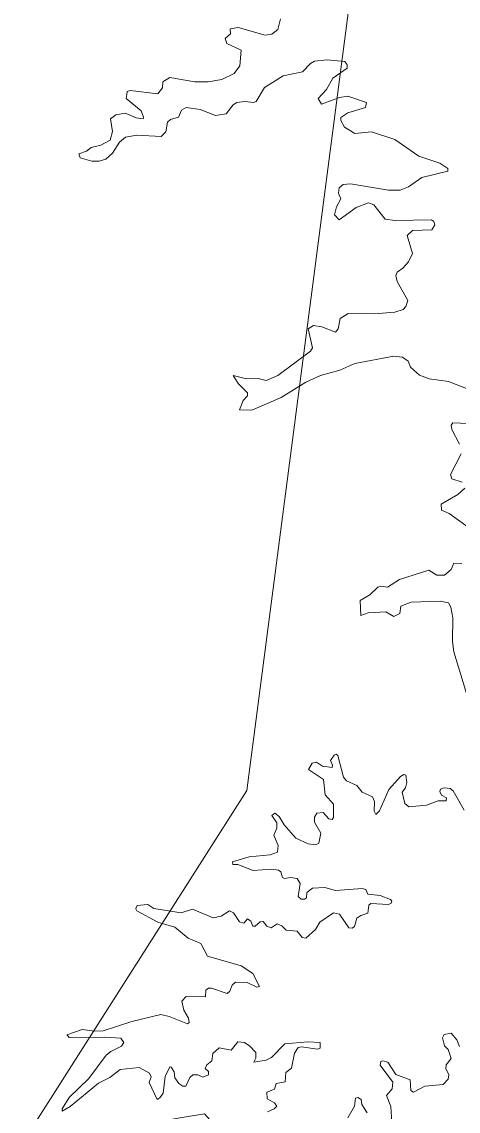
# Model space of a CAD drawing. Extents: x 553962 to 842807, y 8883888 to 9032388.
# Drawn here: x 799870 to 800363, y 9016872 to 9018103 of the extents above; entities that cross this region are included whole.
import ezdxf

# ---------------------------------------------------------------- set-up
doc = ezdxf.new("R2010")
doc.units = 0
doc.header["$LTSCALE"] = 200
doc.layers.add('25', color=7, linetype='Continuous', lineweight=13)
doc.layers.add('8', color=7, linetype='Continuous', lineweight=13)

msp = doc.modelspace()

# ---------------------------------------------------------------- linework, layer by layer
at = {"layer": '25'}
msp.add_line((799935.8, 9017948.8), (799935.4, 9017950), dxfattribs=at)
msp.add_line((799935.8, 9017948.8), (799935.4, 9017950), dxfattribs=at)
for points in [[(799988.4, 9018020.4), (799988.9, 9018023.9), (799992.2, 9018025.1), (800023.6, 9018021.2), (800028.6, 9018027.8), (800029.1, 9018034.6), (800037.2, 9018039.5), (800065.2, 9018034.8), (800080.5, 9018034.6), (800095.8, 9018037.2), (800109.6, 9018044.2), (800116, 9018052.9), (800117.7, 9018070.7), (800101.3, 9018078), (800099.6, 9018083.6), (800105.7, 9018088.8), (800105.3, 9018094.7), (800114.1, 9018096), (800144.7, 9018087.5), (800152.3, 9018088.6), (800158.9, 9018093.9), (800162, 9018106)], [(799988.4, 9018020.4), (799988.9, 9018023.9), (799992.2, 9018025.1), (800023.6, 9018021.2), (800028.6, 9018027.8), (800029.1, 9018034.6), (800037.2, 9018039.5), (800065.2, 9018034.8), (800080.5, 9018034.6), (800095.8, 9018037.2), (800109.6, 9018044.2), (800116, 9018052.9), (800117.7, 9018070.7), (800101.3, 9018078), (800099.6, 9018083.6), (800105.7, 9018088.8), (800105.3, 9018094.7), (800114.1, 9018096), (800144.7, 9018087.5), (800152.3, 9018088.6), (800158.9, 9018093.9), (800162, 9018106)], [(800109.6, 9017701), (800108.5, 9017702.8), (800123.8, 9017699), (800137, 9017699.4), (800145.9, 9017697.3), (800158.9, 9017702.8), (800196, 9017730.6), (800198.2, 9017734.2), (800193.1, 9017755.7), (800199.4, 9017759.3), (800199.4, 9017759.3), (800208.8, 9017758), (800224.3, 9017751.9), (800227.1, 9017755.5), (800229.4, 9017767.4), (800238.5, 9017773.1), (800267.8, 9017772.5), (800291.2, 9017774.4), (800300.6, 9017777.4), (800303.5, 9017781), (800305.7, 9017787.8), (800293.8, 9017809), (800292.1, 9017816), (800293.6, 9017819.8), (800300.1, 9017824.3), (800306.5, 9017831.5), (800311.2, 9017840.8), (800305.2, 9017861.1), (800311, 9017866.6), (800332.8, 9017867.4), (800336.2, 9017873.2), (800335.2, 9017876.8), (800332.6, 9017878.7), (800291.2, 9017878.1), (800280.2, 9017879.7), (800267.6, 9017895.7), (800261.5, 9017898.2), (800247.5, 9017892.9), (800228.3, 9017878.9), (800223.2, 9017884.4), (800225.1, 9017893.5), (800230.2, 9017902.7), (800227.7, 9017909), (800228.3, 9017915), (800232.8, 9017918.6), (800241.1, 9017919.5), (800284, 9017912.2), (800297.2, 9017912.5), (800306.5, 9017916.1), (800321.8, 9017926.5), (800351.1, 9017933.7), (800351.1, 9017936.9), (800341.8, 9017942.8), (800318.4, 9017950.7), (800291.2, 9017969.6), (800264.7, 9017978.3), (800245.8, 9017976.4), (800234.3, 9017983.4), (800230.2, 9017990.9), (800230.3, 9017994.4), (800238.1, 9017999.8), (800258.1, 9018005.9), (800259.3, 9018011.4), (800238.1, 9018018.7), (800228.8, 9018017.2), (800208.2, 9018009.6), (800204.6, 9018015.9), (800214.1, 9018026.1), (800221.3, 9018038.8), (800237.5, 9018050.1), (800237.5, 9018054.1), (800234.5, 9018057.7), (800214.3, 9018059.7), (800200.3, 9018058.2), (800195.8, 9018055.6), (800186.9, 9018045.9), (800165, 9018041.6), (800144, 9018028.2), (800134.6, 9018012.7), (800131.4, 9018011.4), (800121.8, 9018012.5), (800112.8, 9018011.4), (800108.5, 9018008.7), (800100.6, 9017998.7), (800088.5, 9017996.6), (800071.2, 9018003.6), (800055.4, 9018005.7), (800050.1, 9018002.9), (800046.9, 9017994.7), (800038, 9017992.1), (800034.4, 9017989.2), (800032.5, 9017978.3), (800027.2, 9017972.8), (799999.8, 9017974.5), (799987, 9017972.1), (799980.2, 9017966.6), (799972.2, 9017954.1), (799964.9, 9017947.3), (799957.3, 9017945.2), (799948.8, 9017945), (799935.8, 9017948.8)], [(800109.6, 9017701), (800108.5, 9017702.8), (800123.8, 9017699), (800137, 9017699.4), (800145.9, 9017697.3), (800158.9, 9017702.8), (800196, 9017730.6), (800198.2, 9017734.2), (800193.1, 9017755.7), (800199.4, 9017759.3), (800199.4, 9017759.3), (800208.8, 9017758), (800224.3, 9017751.9), (800227.1, 9017755.5), (800229.4, 9017767.4), (800238.5, 9017773.1), (800267.8, 9017772.5), (800291.2, 9017774.4), (800300.6, 9017777.4), (800303.5, 9017781), (800305.7, 9017787.8), (800293.8, 9017809), (800292.1, 9017816), (800293.6, 9017819.8), (800300.1, 9017824.3), (800306.5, 9017831.5), (800311.2, 9017840.8), (800305.2, 9017861.1), (800311, 9017866.6), (800332.8, 9017867.4), (800336.2, 9017873.2), (800335.2, 9017876.8), (800332.6, 9017878.7), (800291.2, 9017878.1), (800280.2, 9017879.7), (800267.6, 9017895.7), (800261.5, 9017898.2), (800247.5, 9017892.9), (800228.3, 9017878.9), (800223.2, 9017884.4), (800225.1, 9017893.5), (800230.2, 9017902.7), (800227.7, 9017909), (800228.3, 9017915), (800232.8, 9017918.6), (800241.1, 9017919.5), (800284, 9017912.2), (800297.2, 9017912.5), (800306.5, 9017916.1), (800321.8, 9017926.5), (800351.1, 9017933.7), (800351.1, 9017936.9), (800341.8, 9017942.8), (800318.4, 9017950.7), (800291.2, 9017969.6), (800264.7, 9017978.3), (800245.8, 9017976.4), (800234.3, 9017983.4), (800230.2, 9017990.9), (800230.3, 9017994.4), (800238.1, 9017999.8), (800258.1, 9018005.9), (800259.3, 9018011.4), (800238.1, 9018018.7), (800228.8, 9018017.2), (800208.2, 9018009.6), (800204.6, 9018015.9), (800214.1, 9018026.1), (800221.3, 9018038.8), (800237.5, 9018050.1), (800237.5, 9018054.1), (800234.5, 9018057.7), (800214.3, 9018059.7), (800200.3, 9018058.2), (800195.8, 9018055.6), (800186.9, 9018045.9), (800165, 9018041.6), (800144, 9018028.2), (800134.6, 9018012.7), (800131.4, 9018011.4), (800121.8, 9018012.5), (800112.8, 9018011.4), (800108.5, 9018008.7), (800100.6, 9017998.7), (800088.5, 9017996.6), (800071.2, 9018003.6), (800055.4, 9018005.7), (800050.1, 9018002.9), (800046.9, 9017994.7), (800038, 9017992.1), (800034.4, 9017989.2), (800032.5, 9017978.3), (800027.2, 9017972.8), (799999.8, 9017974.5), (799987, 9017972.1), (799980.2, 9017966.6), (799972.2, 9017954.1), (799964.9, 9017947.3), (799957.3, 9017945.2), (799948.8, 9017945), (799935.8, 9017948.8)], [(799935.4, 9017950), (799934.2, 9017953.4), (799942.8, 9017956.5), (799948.2, 9017960.5), (799959.1, 9017963.1), (799969.8, 9017969), (799972.2, 9017978.6), (799970, 9017992.8), (799976, 9017997.6), (799986.6, 9017999.3), (799999.2, 9017994), (799999.2, 9017994), (800006.8, 9017992.8), (800007.4, 9017994.7), (800004.8, 9018001.9), (799987.9, 9018015.9), (799988.4, 9018020.4)], [(799935.4, 9017950), (799934.2, 9017953.4), (799942.8, 9017956.5), (799948.2, 9017960.5), (799959.1, 9017963.1), (799969.8, 9017969), (799972.2, 9017978.6), (799970, 9017992.8), (799976, 9017997.6), (799986.6, 9017999.3), (799999.2, 9017994), (799999.2, 9017994), (800006.8, 9017992.8), (800007.4, 9017994.7), (800004.8, 9018001.9), (799987.9, 9018015.9), (799988.4, 9018020.4)], [(800290, 9017724.9), (800245.8, 9017716.6), (800229.2, 9017709), (800207.1, 9017703), (800190.5, 9017695.4), (800162.9, 9017678.2), (800129.8, 9017663.7), (800115.8, 9017664.2), (800119.8, 9017674.8), (800124.9, 9017679.8), (800124.9, 9017683.2), (800114.5, 9017693.6), (800109.6, 9017701)], [(800290, 9017724.9), (800245.8, 9017716.6), (800229.2, 9017709), (800207.1, 9017703), (800190.5, 9017695.4), (800162.9, 9017678.2), (800129.8, 9017663.7), (800115.8, 9017664.2), (800119.8, 9017674.8), (800124.9, 9017679.8), (800124.9, 9017683.2), (800114.5, 9017693.6), (800109.6, 9017701)], [(800375.8, 9017686.6), (800351.9, 9017696.2), (800329.9, 9017699), (800318.9, 9017703.2), (800308.9, 9017712.3), (800306.1, 9017719), (800299.7, 9017723.6), (800290, 9017724.9)], [(800375.8, 9017686.6), (800351.9, 9017696.2), (800329.9, 9017699), (800318.9, 9017703.2), (800308.9, 9017712.3), (800306.1, 9017719), (800299.7, 9017723.6), (800290, 9017724.9)], [(800364.3, 9017625.5), (800355.4, 9017642), (800354.8, 9017646.7), (800356.7, 9017649.5), (800374.1, 9017648.6)], [(800364.3, 9017625.5), (800355.4, 9017642), (800354.8, 9017646.7), (800356.7, 9017649.5), (800374.1, 9017648.6)], [(800367.1, 9017582.3), (800355.4, 9017586.2), (800354.1, 9017591), (800366, 9017614.5)], [(800367.1, 9017582.3), (800355.4, 9017586.2), (800354.1, 9017591), (800366, 9017614.5)], [(800374.1, 9017531.4), (800352.6, 9017547.1), (800343.9, 9017550.9), (800343.5, 9017557.5), (800362.4, 9017568.3), (800370.2, 9017575.7)], [(800374.1, 9017531.4), (800352.6, 9017547.1), (800343.9, 9017550.9), (800343.5, 9017557.5), (800362.4, 9017568.3), (800370.2, 9017575.7)], [(800386.6, 9017295.4), (800357.7, 9017390.6), (800356.2, 9017402.4), (800356.6, 9017429.2), (800354.3, 9017441), (800351.8, 9017445.9), (800342.2, 9017448.1), (800309.5, 9017447), (800298, 9017442.4), (800296.9, 9017433.9), (800290, 9017430.5), (800281, 9017435.8), (800261.1, 9017434.9), (800252.9, 9017431.6), (800251.9, 9017448.7), (800262.8, 9017455.1), (800271.9, 9017463.6), (800275.3, 9017464.9), (800282.7, 9017463.6), (800296.3, 9017472.3), (800329.7, 9017483.1), (800338.4, 9017477.4), (800347.1, 9017477.4), (800354.9, 9017483.6), (800357.9, 9017490.8), (800366.8, 9017490.4)], [(800386.6, 9017295.4), (800357.7, 9017390.6), (800356.2, 9017402.4), (800356.6, 9017429.2), (800354.3, 9017441), (800351.8, 9017445.9), (800342.2, 9017448.1), (800309.5, 9017447), (800298, 9017442.4), (800296.9, 9017433.9), (800290, 9017430.5), (800281, 9017435.8), (800261.1, 9017434.9), (800252.9, 9017431.6), (800251.9, 9017448.7), (800262.8, 9017455.1), (800271.9, 9017463.6), (800275.3, 9017464.9), (800282.7, 9017463.6), (800296.3, 9017472.3), (800329.7, 9017483.1), (800338.4, 9017477.4), (800347.1, 9017477.4), (800354.9, 9017483.6), (800357.9, 9017490.8), (800366.8, 9017490.4)], [(800218.6, 9017268), (800222.6, 9017274.1), (800224.9, 9017275), (800226.8, 9017273.7), (800233, 9017249.1), (800236.4, 9017245), (800248.3, 9017239.5), (800254.3, 9017232.3), (800265.8, 9017226.8), (800268.2, 9017221.7), (800267.8, 9017210.8), (800269.6, 9017206.8), (800273.8, 9017211.2), (800284.4, 9017235.1), (800297.6, 9017249.9), (800301.2, 9017252), (800303.5, 9017251.2), (800304.6, 9017243.1), (800303.1, 9017237.2), (800299.5, 9017232.1), (800299.5, 9017232.1), (800302.5, 9017219.3), (800307.1, 9017215.7), (800326.8, 9017217.6), (800340.1, 9017222.5), (800349, 9017222.5), (800349.4, 9017225.9), (800343.7, 9017228.9), (800341.8, 9017232.9), (800342.8, 9017235.4), (800346.7, 9017237.2), (800353.8, 9017236.3), (800357.1, 9017233.8), (800369.6, 9017211.9)], [(800218.6, 9017268), (800222.6, 9017274.1), (800224.9, 9017275), (800226.8, 9017273.7), (800233, 9017249.1), (800236.4, 9017245), (800248.3, 9017239.5), (800254.3, 9017232.3), (800265.8, 9017226.8), (800268.2, 9017221.7), (800267.8, 9017210.8), (800269.6, 9017206.8), (800273.8, 9017211.2), (800284.4, 9017235.1), (800297.6, 9017249.9), (800301.2, 9017252), (800303.5, 9017251.2), (800304.6, 9017243.1), (800303.1, 9017237.2), (800299.5, 9017232.1), (800299.5, 9017232.1), (800302.5, 9017219.3), (800307.1, 9017215.7), (800326.8, 9017217.6), (800340.1, 9017222.5), (800349, 9017222.5), (800349.4, 9017225.9), (800343.7, 9017228.9), (800341.8, 9017232.9), (800342.8, 9017235.4), (800346.7, 9017237.2), (800353.8, 9017236.3), (800357.1, 9017233.8), (800369.6, 9017211.9)], [(799998.6, 9017100.5), (799998.5, 9017100.8), (800000, 9017104.2), (800012.2, 9017105.1), (800019, 9017100.8), (800049.9, 9017095.7), (800062.7, 9017099.9), (800086, 9017090.2), (800095.1, 9017092.1), (800104.3, 9017098.2), (800109, 9017095.7), (800115.7, 9017085.5), (800120.6, 9017084.2), (800124.7, 9017088.9), (800128.7, 9017086.5), (800130.7, 9017080.8), (800133.4, 9017080.6), (800139.1, 9017085.7), (800142.6, 9017086.1), (800142.6, 9017086.1), (800146.5, 9017080.6), (800151.4, 9017078.9), (800158.2, 9017083.3), (800163.5, 9017081), (800168.6, 9017076.2), (800180.7, 9017075.1), (800186.5, 9017067.9), (800190.6, 9017067), (800201.4, 9017076.8), (800206.5, 9017085.1), (800221.9, 9017095.9), (800228.8, 9017094.2), (800239.2, 9017078.7), (800243, 9017078.3), (800245.5, 9017080.2), (800248.3, 9017089.7), (800252.8, 9017092.9), (800260.8, 9017095.5), (800261.9, 9017104.6), (800264.2, 9017106.5), (800284, 9017105.2), (800287, 9017106.7), (800287.6, 9017108.8), (800286.1, 9017110.8), (800274.6, 9017115.2), (800260.6, 9017116.7), (800258.3, 9017122.2), (800254.3, 9017123.3), (800224, 9017121.2), (800212.2, 9017124.4), (800198.2, 9017123.7), (800191.8, 9017118.8), (800191.3, 9017112.9), (800189.2, 9017111.2), (800185.4, 9017111.4), (800182, 9017114.2), (800184.2, 9017129), (800180.9, 9017134.6), (800173.5, 9017135.8), (800166.7, 9017134.4), (800164.4, 9017135.8), (800162.5, 9017142), (800159.9, 9017143.9), (800151.4, 9017145.2), (800131.1, 9017143.7), (800113.8, 9017150.5), (800108.1, 9017150.5), (800107.7, 9017153.5), (800126.8, 9017159.2), (800150.2, 9017161.3), (800158.6, 9017164.5), (800159.5, 9017171.9), (800154.6, 9017183.6), (800157.9, 9017191.3), (800157.8, 9017197.6), (800152.1, 9017205.7), (800155.7, 9017208.3), (800160.4, 9017204.8), (800166.1, 9017195.1), (800179.5, 9017180), (800193.3, 9017173.9), (800201.6, 9017172.6), (800205.4, 9017174.5), (800207.5, 9017185.8), (800200.5, 9017198.3), (800200.3, 9017203.8), (800202.9, 9017208.5), (800210.1, 9017209.3), (800216.5, 9017202.1), (800220.3, 9017201.3), (800221.8, 9017203.6), (800221.7, 9017218.7), (800212.4, 9017229.3), (800210.7, 9017246.3), (800193.7, 9017257.8), (800197.8, 9017265), (800202.8, 9017266.1), (800209.5, 9017261.4), (800220.2, 9017259.9), (800220.9, 9017262.6), (800218.6, 9017268)], [(799998.6, 9017100.5), (799998.5, 9017100.8), (800000, 9017104.2), (800012.2, 9017105.1), (800019, 9017100.8), (800049.9, 9017095.7), (800062.7, 9017099.9), (800086, 9017090.2), (800095.1, 9017092.1), (800104.3, 9017098.2), (800109, 9017095.7), (800115.7, 9017085.5), (800120.6, 9017084.2), (800124.7, 9017088.9), (800128.7, 9017086.5), (800130.7, 9017080.8), (800133.4, 9017080.6), (800139.1, 9017085.7), (800142.6, 9017086.1), (800142.6, 9017086.1), (800146.5, 9017080.6), (800151.4, 9017078.9), (800158.2, 9017083.3), (800163.5, 9017081), (800168.6, 9017076.2), (800180.7, 9017075.1), (800186.5, 9017067.9), (800190.6, 9017067), (800201.4, 9017076.8), (800206.5, 9017085.1), (800221.9, 9017095.9), (800228.8, 9017094.2), (800239.2, 9017078.7), (800243, 9017078.3), (800245.5, 9017080.2), (800248.3, 9017089.7), (800252.8, 9017092.9), (800260.8, 9017095.5), (800261.9, 9017104.6), (800264.2, 9017106.5), (800284, 9017105.2), (800287, 9017106.7), (800287.6, 9017108.8), (800286.1, 9017110.8), (800274.6, 9017115.2), (800260.6, 9017116.7), (800258.3, 9017122.2), (800254.3, 9017123.3), (800224, 9017121.2), (800212.2, 9017124.4), (800198.2, 9017123.7), (800191.8, 9017118.8), (800191.3, 9017112.9), (800189.2, 9017111.2), (800185.4, 9017111.4), (800182, 9017114.2), (800184.2, 9017129), (800180.9, 9017134.6), (800173.5, 9017135.8), (800166.7, 9017134.4), (800164.4, 9017135.8), (800162.5, 9017142), (800159.9, 9017143.9), (800151.4, 9017145.2), (800131.1, 9017143.7), (800113.8, 9017150.5), (800108.1, 9017150.5), (800107.7, 9017153.5), (800126.8, 9017159.2), (800150.2, 9017161.3), (800158.6, 9017164.5), (800159.5, 9017171.9), (800154.6, 9017183.6), (800157.9, 9017191.3), (800157.8, 9017197.6), (800152.1, 9017205.7), (800155.7, 9017208.3), (800160.4, 9017204.8), (800166.1, 9017195.1), (800179.5, 9017180), (800193.3, 9017173.9), (800201.6, 9017172.6), (800205.4, 9017174.5), (800207.5, 9017185.8), (800200.5, 9017198.3), (800200.3, 9017203.8), (800202.9, 9017208.5), (800210.1, 9017209.3), (800216.5, 9017202.1), (800220.3, 9017201.3), (800221.8, 9017203.6), (800221.7, 9017218.7), (800212.4, 9017229.3), (800210.7, 9017246.3), (800193.7, 9017257.8), (800197.8, 9017265), (800202.8, 9017266.1), (800209.5, 9017261.4), (800220.2, 9017259.9), (800220.9, 9017262.6), (800218.6, 9017268)], [(799921.7, 9016956.8), (799920.7, 9016958), (799938.1, 9016963.8), (799952.2, 9016961.9), (799961.6, 9016962.3), (799994.3, 9016972.9), (800027, 9016980.8), (800036.4, 9016978.8), (800056.9, 9016970.2), (800058.8, 9016972), (800058, 9016976.7), (800052.7, 9016985.7), (800050.6, 9016996.1), (800055.4, 9017001.4), (800077.3, 9017000.7), (800077.7, 9017008.4), (800080.6, 9017010.5), (800084.2, 9017010.7), (800101.7, 9017004.8), (800104.9, 9017007.3), (800107.5, 9017014.2), (800111.1, 9017017.5), (800124.4, 9017016.9), (800135.3, 9017011.8), (800138.2, 9017012.4), (800130.8, 9017027.1), (800117.6, 9017035.8), (800079.7, 9017046.8), (800072.2, 9017061.1), (800057.9, 9017067.1), (800042.7, 9017079.5), (800023.6, 9017085.3), (799999.8, 9017098), (799998.6, 9017100.5)], [(799921.7, 9016956.8), (799920.7, 9016958), (799938.1, 9016963.8), (799952.2, 9016961.9), (799961.6, 9016962.3), (799994.3, 9016972.9), (800027, 9016980.8), (800036.4, 9016978.8), (800056.9, 9016970.2), (800058.8, 9016972), (800058, 9016976.7), (800052.7, 9016985.7), (800050.6, 9016996.1), (800055.4, 9017001.4), (800077.3, 9017000.7), (800077.7, 9017008.4), (800080.6, 9017010.5), (800084.2, 9017010.7), (800101.7, 9017004.8), (800104.9, 9017007.3), (800107.5, 9017014.2), (800111.1, 9017017.5), (800124.4, 9017016.9), (800135.3, 9017011.8), (800138.2, 9017012.4), (800130.8, 9017027.1), (800117.6, 9017035.8), (800079.7, 9017046.8), (800072.2, 9017061.1), (800057.9, 9017067.1), (800042.7, 9017079.5), (800023.6, 9017085.3), (799999.8, 9017098), (799998.6, 9017100.5)], [(799915.6, 9016872.6), (799915.4, 9016874.5), (799923.3, 9016887.3), (799945.6, 9016908.6), (799965, 9016934.9), (799970.5, 9016939.3), (799982.3, 9016945.1), (799985.1, 9016949.3), (799981.8, 9016954), (799963.7, 9016955.3), (799923.3, 9016955.1), (799921.7, 9016956.8)], [(799915.6, 9016872.6), (799915.4, 9016874.5), (799923.3, 9016887.3), (799945.6, 9016908.6), (799965, 9016934.9), (799970.5, 9016939.3), (799982.3, 9016945.1), (799985.1, 9016949.3), (799981.8, 9016954), (799963.7, 9016955.3), (799923.3, 9016955.1), (799921.7, 9016956.8)], [(800364.3, 9016944.9), (800361.1, 9016952.3), (800354.7, 9016959.9), (800346.7, 9016958.5), (800344.8, 9016954.4), (800347.3, 9016945.7), (800351.5, 9016941.5), (800354.7, 9016931.3), (800349, 9016924), (800348.6, 9016919.8), (800352.2, 9016912.6), (800351.5, 9016907.9), (800345.6, 9016902), (800325.2, 9016900), (800312.2, 9016893.1), (800309.1, 9016895.2), (800308.4, 9016907), (800292.3, 9016913), (800283.1, 9016927.2), (800277.6, 9016928.7), (800275.3, 9016927.9), (800274.4, 9016923.6), (800288.7, 9016904.3), (800288.7, 9016904.3), (800288.2, 9016896.9), (800281.9, 9016889.5), (800286.5, 9016876.9), (800287.8, 9016859)], [(800364.3, 9016944.9), (800361.1, 9016952.3), (800354.7, 9016959.9), (800346.7, 9016958.5), (800344.8, 9016954.4), (800347.3, 9016945.7), (800351.5, 9016941.5), (800354.7, 9016931.3), (800349, 9016924), (800348.6, 9016919.8), (800352.2, 9016912.6), (800351.5, 9016907.9), (800345.6, 9016902), (800325.2, 9016900), (800312.2, 9016893.1), (800309.1, 9016895.2), (800308.4, 9016907), (800292.3, 9016913), (800283.1, 9016927.2), (800277.6, 9016928.7), (800275.3, 9016927.9), (800274.4, 9016923.6), (800288.7, 9016904.3), (800288.7, 9016904.3), (800288.2, 9016896.9), (800281.9, 9016889.5), (800286.5, 9016876.9), (800287.8, 9016859)], [(800147.2, 9016871.1), (800154.8, 9016874.3), (800158, 9016877.5), (800155.2, 9016881.1), (800146.8, 9016885.8), (800146.5, 9016893), (800155.2, 9016896.7), (800157.2, 9016903), (800167.4, 9016904.9), (800168.2, 9016915.2), (800174.4, 9016920.2), (800177.8, 9016937.2), (800182, 9016943.8), (800185.6, 9016944.5), (800203.7, 9016941.7), (800206.9, 9016943), (800206.7, 9016949.3), (800193, 9016950), (800167, 9016947.8), (800167, 9016947.8), (800151.7, 9016932.5), (800145.9, 9016929.4), (800132.1, 9016927.1), (800134.2, 9016931.7), (800134, 9016938.1), (800127.5, 9016945.3), (800121.3, 9016949.1), (800113.8, 9016950.2), (800106.2, 9016940.8), (800092.8, 9016943.2), (800085.6, 9016937), (800084.5, 9016928.5), (800078.8, 9016924.2), (800076.9, 9016919.9), (800080.9, 9016916.4), (800080.9, 9016912.8), (800074.3, 9016910.2), (800068.8, 9016912.8), (800063.1, 9016912.8), (800059.5, 9016909.9), (800055, 9016900.1), (800051.8, 9016900.1), (800047.3, 9016903), (800042.7, 9016909.2), (800041.8, 9016916), (800038.6, 9016921.5), (800036.9, 9016921.7), (800031.8, 9016910.8), (800029.5, 9016892.2), (800025.9, 9016886.9), (800022.7, 9016885), (800013.8, 9016904.1), (800016.1, 9016910.6), (800014, 9016914.7), (800002.3, 9016921.1), (799981.1, 9016918.9), (799969.2, 9016909.6), (799956.4, 9016903.4), (799924.6, 9016876.9), (799915.6, 9016871.8), (799915.6, 9016872.6)], [(800147.2, 9016871.1), (800154.8, 9016874.3), (800158, 9016877.5), (800155.2, 9016881.1), (800146.8, 9016885.8), (800146.5, 9016893), (800155.2, 9016896.7), (800157.2, 9016903), (800167.4, 9016904.9), (800168.2, 9016915.2), (800174.4, 9016920.2), (800177.8, 9016937.2), (800182, 9016943.8), (800185.6, 9016944.5), (800203.7, 9016941.7), (800206.9, 9016943), (800206.7, 9016949.3), (800193, 9016950), (800167, 9016947.8), (800167, 9016947.8), (800151.7, 9016932.5), (800145.9, 9016929.4), (800132.1, 9016927.1), (800134.2, 9016931.7), (800134, 9016938.1), (800127.5, 9016945.3), (800121.3, 9016949.1), (800113.8, 9016950.2), (800106.2, 9016940.8), (800092.8, 9016943.2), (800085.6, 9016937), (800084.5, 9016928.5), (800078.8, 9016924.2), (800076.9, 9016919.9), (800080.9, 9016916.4), (800080.9, 9016912.8), (800074.3, 9016910.2), (800068.8, 9016912.8), (800063.1, 9016912.8), (800059.5, 9016909.9), (800055, 9016900.1), (800051.8, 9016900.1), (800047.3, 9016903), (800042.7, 9016909.2), (800041.8, 9016916), (800038.6, 9016921.5), (800036.9, 9016921.7), (800031.8, 9016910.8), (800029.5, 9016892.2), (800025.9, 9016886.9), (800022.7, 9016885), (800013.8, 9016904.1), (800016.1, 9016910.6), (800014, 9016914.7), (800002.3, 9016921.1), (799981.1, 9016918.9), (799969.2, 9016909.6), (799956.4, 9016903.4), (799924.6, 9016876.9), (799915.6, 9016871.8), (799915.6, 9016872.6)], [(800259.8, 9016869.7), (800253.9, 9016879.3), (800253.2, 9016885), (800249.4, 9016887.1), (800246.6, 9016886.2), (800245.7, 9016877.3), (800237.9, 9016864.1)], [(800259.8, 9016869.7), (800253.9, 9016879.3), (800253.2, 9016885), (800249.4, 9016887.1), (800246.6, 9016886.2), (800245.7, 9016877.3), (800237.9, 9016864.1)]]:
    msp.add_lwpolyline(points, dxfattribs=at)
at = {"layer": '8'}
msp.add_lwpolyline([(806161, 9014683.5), (805286.1, 9014561), (804109.2, 9015538.2), (803233.2, 9015653.1), (801852.1, 9016894.9), (801230.9, 9016842.4), (800706, 9017157.5), (800216.1, 9016711.1), (800076.1, 9016868.7), (799869.9, 9016834.7), (800123.9, 9017234.1), (800256.2, 9018248.5), (801064.5, 9018666.7), (801600.4, 9019718.2), (803075.9, 9020198.7), (804723.6, 9022148.4), (804807.1, 9023011.8)], dxfattribs=at)

doc.saveas('drawing.dxf')
